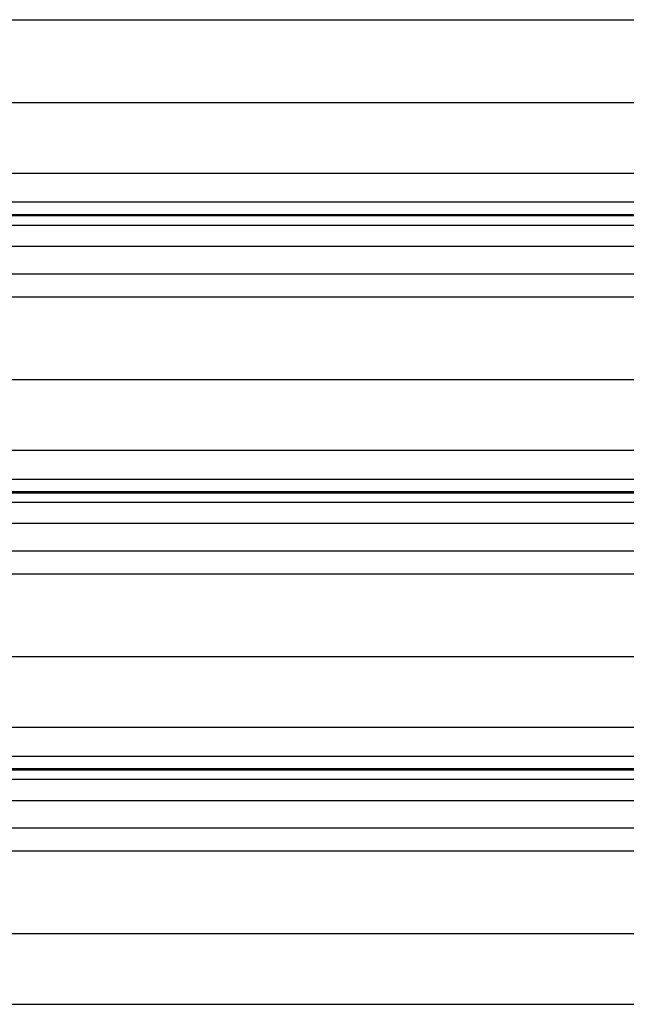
# Model space of a CAD drawing. Header units: inches. Extents: x 170 to 284, y 215 to 248.
# Tile 348 of 656: x 202.7 to 203.15, y 222.377 to 223.107. Entities that reach past the tile are written whole.
import ezdxf

# ---------------------------------------------------------------- set-up
doc = ezdxf.new("R2010")
doc.units = ezdxf.units.IN
doc.header["$LTSCALE"] = 0.25
doc.header["$MEASUREMENT"] = 0
doc.layers.add('RH FRONT OF HOOD', color=7, linetype='Continuous')

msp = doc.modelspace()

# ---------------------------------------------------------------- linework, layer by layer
at = {"layer": 'RH FRONT OF HOOD'}
for p, q in [((202.57687, 223.10711), (206.45609, 223.10711)), ((202.53049, 223.04572), (206.50248, 223.04572)), ((202.50032, 222.99333), (206.53264, 222.99333)), ((202.50032, 222.97195), (206.53264, 222.97195)), ((206.53264, 222.96247), (202.50032, 222.96247)), ((202.50032, 222.96183), (206.53264, 222.96183)), ((202.50032, 222.95481), (206.53264, 222.95481)), ((202.50032, 222.93913), (206.53264, 222.93913)), ((202.50032, 222.91874), (206.53264, 222.91874)), ((202.57687, 222.90166), (206.45609, 222.90166)), ((202.53049, 222.84027), (206.50248, 222.84027)), ((202.50032, 222.78789), (206.53264, 222.78789)), ((202.50032, 222.76651), (206.53264, 222.76651)), ((206.53264, 222.75702), (202.50032, 222.75702)), ((202.50032, 222.75638), (206.53264, 222.75638)), ((202.50032, 222.74936), (206.53264, 222.74936)), ((202.50032, 222.73368), (206.53264, 222.73368)), ((202.50032, 222.71329), (206.53264, 222.71329)), ((202.57687, 222.69622), (206.45609, 222.69622)), ((202.53049, 222.63482), (206.50248, 222.63482)), ((202.50032, 222.58244), (206.53264, 222.58244)), ((202.50032, 222.56106), (206.53264, 222.56106)), ((206.53264, 222.55157), (202.50032, 222.55157)), ((202.50032, 222.55093), (206.53264, 222.55093)), ((202.50032, 222.54392), (206.53264, 222.54392)), ((202.50032, 222.52823), (206.53264, 222.52823)), ((202.50032, 222.50784), (206.53264, 222.50784)), ((202.57687, 222.49077), (206.45609, 222.49077)), ((202.53049, 222.42938), (206.50248, 222.42938)), ((202.50032, 222.37699), (206.53264, 222.37699))]:
    msp.add_line(p, q, dxfattribs=at)

doc.saveas('drawing.dxf')
